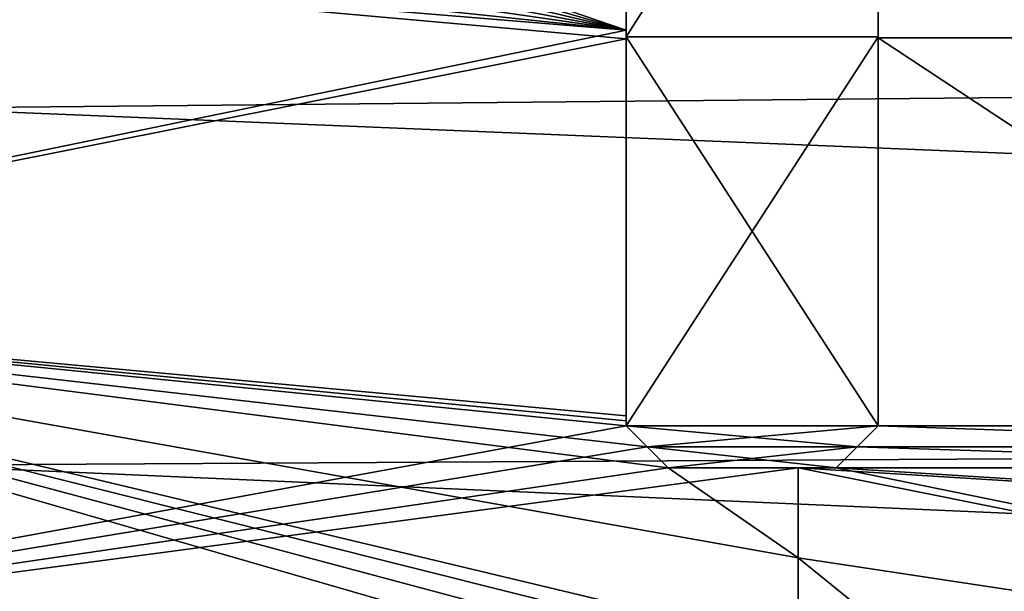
# Model space of a CAD drawing. Header units: metres. Extents: x -31 to 116, y -82 to 82.
# Tile 339 of 656: x 14 to 26, y -21 to -14. Entities that reach past the tile are written whole.
import ezdxf

# ---------------------------------------------------------------- set-up
doc = ezdxf.new("R2010")
doc.units = ezdxf.units.M
doc.layers.add('solid_80000000GA_10_1', color=7, linetype='CONTINUOUS')

msp = doc.modelspace()

# ---------------------------------------------------------------- linework, layer by layer
at = {"layer": 'solid_80000000GA_10_1'}
for points in [[(21, -14.292955, 59.065159), (21, -9.598451, 60.00708), (5.611219, -12.919015, 59.18264)], [(7.8407, -9.693204, -59.816708), (21, -9.506505, -60.021713), (21, -14.186702, -59.090767)], [(12.5, -10.777929, 57.631008), (103, -9.542365, 60.248993), (103, -14.238694, 59.314892)], [(12.5, -10.777946, -57.631004), (103, -14.238865, -59.31485), (103, -9.542414, -60.248985)], [(21, -9.55534, -63.535469), (21, -14.186702, -59.090767), (21, -9.506505, -60.021713)], [(21, -9.55534, -63.535469), (21, -14.267067, -62.645931), (21, -14.186702, -59.090767)], [(24, -9.556292, -63.535324), (21, -14.267067, -62.645931), (21, -9.55534, -63.535469)], [(21, -14.267084, 62.645927), (24, -14.267067, 62.645931), (24, -9.55534, 63.535469)], [(21, -9.55537, 63.535465), (21, -14.267084, 62.645927), (24, -9.55534, 63.535469)], [(21, -9.55537, 63.535465), (21, -9.598451, 60.00708), (21, -14.267084, 62.645927)], [(24, -14.268104, -62.645687), (21, -14.267067, -62.645931), (24, -9.556292, -63.535324)], [(21, -14.267084, 62.645927), (21, -9.598451, 60.00708), (21, -14.292955, 59.065159)], [(24, -9.55534, 63.535469), (24, -14.267067, 62.645931), (24, -9.566784, 60.064102)], [(24, -14.268104, -62.645687), (24, -9.556292, -63.535324), (24, -9.569173, -60.063721)], [(31, -14.276858, 59.247536), (31, -9.566296, 60.187901), (24, -9.566784, 60.064102)], [(31, -14.276858, 59.247536), (24, -9.566784, 60.064102), (24, -14.277286, 59.121742)], [(24, -14.267067, 62.645931), (24, -14.277286, 59.121742), (24, -9.566784, 60.064102)], [(24, -9.569173, -60.063721), (31, -9.568674, -60.187523), (31, -14.278933, -59.247032)], [(24, -14.279369, -59.121235), (24, -9.569173, -60.063721), (31, -14.278933, -59.247032)], [(24, -14.268104, -62.645687), (24, -9.569173, -60.063721), (24, -14.279369, -59.121235)], [(7.553925, -10.328725, -59.707409), (7.8407, -9.693204, -59.816708), (21, -14.186702, -59.090767)], [(7.218323, -10.940957, -59.594967), (7.553925, -10.328725, -59.707409), (21, -14.186702, -59.090767)], [(12.5, -15.116064, 56.648037), (12.5, -10.777929, 57.631008), (103, -14.238694, 59.314892)], [(12.5, -10.777946, -57.631004), (12.5, -15.116093, -56.648029), (103, -14.238865, -59.31485)], [(6.835936, -11.525805, -59.480965), (7.218323, -10.940957, -59.594967), (21, -14.186702, -59.090767)], [(6.409407, -12.07913, -59.367031), (6.835936, -11.525805, -59.480965), (21, -14.186702, -59.090767)], [(5.941689, -12.597246, -59.254948), (6.409407, -12.07913, -59.367031), (21, -14.186702, -59.090767)], [(5.611217, -12.919017, -59.18264), (5.941689, -12.597246, -59.254948), (21, -14.186702, -59.090767)], [(21, -14.292955, 59.065159), (5.611219, -12.919015, 59.18264), (5.595928, -17.363724, 58.034225)], [(5.595928, -17.363724, -58.034225), (5.611217, -12.919017, -59.18264), (21, -14.186702, -59.090767)], [(5.595928, -17.363724, -58.034225), (21, -14.186702, -59.090767), (21, -18.778936, -57.795624)], [(21, -18.9, 57.756149), (21, -14.292955, 59.065159), (5.595928, -17.363724, 58.034225)], [(12.5, -15.116064, 56.648037), (103, -14.238694, 59.314892), (103, -18.848118, 58.015034)], [(12.5, -15.116093, -56.648029), (103, -18.847979, -58.015087), (103, -14.238865, -59.31485)], [(21, -14.267067, -62.645931), (21, -18.778936, -57.795624), (21, -14.186702, -59.090767)], [(21, -14.267067, -62.645931), (21, -18.9, -61.407269), (21, -18.778936, -57.795624)], [(24, -18.9, -61.407269), (21, -18.9, -61.407269), (21, -14.267067, -62.645931)], [(24, -14.268104, -62.645687), (24, -18.9, -61.407269), (21, -14.267067, -62.645931)], [(21, -18.9, 61.407269), (24, -18.9, 61.407269), (24, -14.267067, 62.645931)], [(21, -14.267084, 62.645927), (21, -18.9, 61.407269), (24, -14.267067, 62.645931)], [(21, -14.267084, 62.645927), (21, -14.292955, 59.065159), (21, -18.9, 57.756149)], [(21, -14.267084, 62.645927), (21, -18.9, 57.756149), (21, -18.9, 61.407269)], [(24, -14.267067, 62.645931), (24, -18.9, 61.407269), (24, -14.277286, 59.121742)], [(24, -14.268104, -62.645687), (24, -14.279369, -59.121235), (24, -18.9, -57.810139)], [(24, -14.268104, -62.645687), (24, -18.9, -57.810139), (24, -18.9, -61.407269)], [(31, -18.9, 57.938675), (31, -14.276858, 59.247536), (24, -14.277286, 59.121742)], [(31, -18.9, 57.938675), (24, -14.277286, 59.121742), (24, -18.9, 57.810139)], [(24, -18.9, 61.407269), (24, -18.9, 57.810139), (24, -14.277286, 59.121742)], [(24, -14.279369, -59.121235), (31, -14.278933, -59.247032), (31, -18.9, -57.938675)], [(24, -18.9, -57.810139), (24, -14.279369, -59.121235), (31, -18.9, -57.938675)], [(12.5, -19.366768, 55.339161), (12.5, -15.116064, 56.648037), (103, -18.848118, 58.015034)], [(12.5, -15.116093, -56.648029), (12.5, -19.366802, -55.339149), (103, -18.847979, -58.015087)], [(5.595928, -17.363724, -58.034225), (21.497269, -21.616346, -56.804199), (20.730347, -21.73646, -56.744804)], [(5.595928, -21.725851, -56.546066), (5.595928, -17.363724, -58.034225), (20.730347, -21.73646, -56.744804)], [(5.595928, -17.363724, -58.034225), (22.27318, -21.548956, -56.8438), (21.497269, -21.616346, -56.804199)], [(5.595928, -17.363724, -58.034225), (23.04767, -21.535427, -56.86322), (22.27318, -21.548956, -56.8438)], [(5.595928, -17.363724, -58.034225), (23.04767, -20.471352, -57.254906), (23.04767, -21.535427, -56.86322)], [(5.595928, -17.363724, -58.034225), (21.5, -19.4, -57.598862), (23.04767, -20.471352, -57.254906)], [(5.595928, -17.363724, -58.034225), (21.250248, -19.150246, -57.678005), (21.5, -19.4, -57.598862)], [(5.595928, -17.363724, -58.034225), (21, -18.9, -57.756149), (21.250248, -19.150246, -57.678005)], [(5.595928, -17.363724, -58.034225), (21, -18.839478, -57.775917), (21, -18.9, -57.756149)], [(5.595928, -17.363724, -58.034225), (21, -18.778936, -57.795624), (21, -18.839478, -57.775917)], [(21, -18.9, 57.756149), (5.595928, -17.363724, 58.034225), (5.595928, -21.725851, 56.546066)], [(12.5, -19.366802, -55.339149), (103, -23.341593, -56.357498), (103, -18.847979, -58.015087)], [(12.5, -19.366768, 55.339161), (103, -18.848118, 58.015034), (103, -23.341688, 56.357452)], [(21, -18.9, -61.407269), (21, -18.839478, -57.775917), (21, -18.778936, -57.795624)], [(21, -18.9, -61.407269), (21, -18.9, -57.756149), (21, -18.839478, -57.775917)], [(21.250086, -19.150085, 57.678059), (21, -18.9, 57.756149), (5.595928, -21.725851, 56.546066)], [(21.5, -19.4, -61.251144), (21.250248, -19.150246, -57.678005), (21, -18.9, -57.756149)], [(21.5, -19.4, -61.251144), (21, -18.9, -57.756149), (21, -18.9, -61.407269)], [(21.5, -19.4, 61.251144), (21, -18.9, 57.756149), (21.250086, -19.150085, 57.678059)], [(21.250181, -19.150181, 61.329708), (21, -18.9, 57.756149), (21.5, -19.4, 61.251144)], [(21, -18.9, 61.407269), (21, -18.9, 57.756149), (21.250181, -19.150181, 61.329708)], [(21.250181, -19.150181, -61.329708), (21.5, -19.4, -61.251144), (21, -18.9, -61.407269)], [(23.749819, -19.150181, -61.329708), (21.250181, -19.150181, -61.329708), (21, -18.9, -61.407269)], [(23.749819, -19.150181, -61.329708), (21, -18.9, -61.407269), (24, -18.9, -61.407269)], [(21, -18.9, 61.407269), (21.250181, -19.150181, 61.329708), (24, -18.9, 61.407269)], [(21.250181, -19.150181, 61.329708), (23.749819, -19.150181, 61.329708), (24, -18.9, 61.407269)], [(23.5, -19.4, -61.251144), (24, -18.9, -57.810139), (23.749899, -19.150099, -57.723175)], [(23.749819, -19.150181, -61.329708), (24, -18.9, -57.810139), (23.5, -19.4, -61.251144)], [(23.5, -19.4, 61.251144), (23.749723, -19.150274, 57.723114), (24, -18.9, 57.810139)], [(24, -18.9, 61.407269), (23.5, -19.4, 61.251144), (24, -18.9, 57.810139)], [(24, -18.9, 61.407269), (23.749819, -19.150181, 61.329708), (23.5, -19.4, 61.251144)], [(31.250088, -19.150087, 57.861095), (24, -18.9, 57.810139), (23.749723, -19.150274, 57.723114)], [(23.749819, -19.150181, -61.329708), (24, -18.9, -61.407269), (24, -18.9, -57.810139)], [(23.749899, -19.150099, -57.723175), (24, -18.9, -57.810139), (31.250242, -19.15024, -57.86105)], [(24, -18.9, -57.810139), (31, -18.9, -57.938675), (31.250242, -19.15024, -57.86105)], [(31.250088, -19.150087, 57.861095), (31, -18.9, 57.938675), (24, -18.9, 57.810139)], [(21.5, -19.4, 57.598862), (21.250086, -19.150085, 57.678059), (5.595928, -21.725851, 56.546066)], [(21.5, -19.4, 61.251144), (21.250086, -19.150085, 57.678059), (21.5, -19.4, 57.598862)], [(23.5, -19.4, -61.251144), (21.5, -19.4, -61.251144), (21.250181, -19.150181, -61.329708)], [(23.749819, -19.150181, -61.329708), (23.5, -19.4, -61.251144), (21.250181, -19.150181, -61.329708)], [(21.250181, -19.150181, 61.329708), (21.5, -19.4, 61.251144), (23.749819, -19.150181, 61.329708)], [(21.5, -19.4, -61.251144), (21.5, -19.4, -57.598862), (21.250248, -19.150246, -57.678005)], [(23.749819, -19.150181, 61.329708), (21.5, -19.4, 61.251144), (23.5, -19.4, 61.251144)], [(23.5, -19.4, -57.635067), (23.749899, -19.150099, -57.723175), (31.5, -19.4, -57.782387)], [(23.5, -19.4, -61.251144), (23.749899, -19.150099, -57.723175), (23.5, -19.4, -57.635067)], [(31.5, -19.4, 57.782387), (23.749723, -19.150274, 57.723114), (23.5, -19.4, 57.635067)], [(23.5, -19.4, 61.251144), (23.5, -19.4, 57.635067), (23.749723, -19.150274, 57.723114)], [(31.5, -19.4, 57.782387), (31.250088, -19.150087, 57.861095), (23.749723, -19.150274, 57.723114)], [(23.749899, -19.150099, -57.723175), (31.250242, -19.15024, -57.86105), (31.5, -19.4, -57.782387)], [(23.04767, -19.4, 57.626736), (21.5, -19.4, 57.598862), (5.595928, -21.725851, 56.546066)], [(23.04767, -23.726908, 55.984234), (23.04767, -19.4, 57.626736), (5.595928, -21.725851, 56.546066)], [(12.5, -23.5058, 53.711929), (12.5, -19.366768, 55.339161), (103, -23.341688, 56.357452)], [(12.5, -19.366802, -55.339149), (12.5, -23.505836, -53.711914), (103, -23.341593, -56.357498)], [(21.5, -19.4, -57.598862), (23.04767, -19.4, -57.626736), (23.04767, -20.471352, -57.254906)], [(21.5, -19.4, -61.251144), (23.04767, -19.4, -57.626736), (21.5, -19.4, -57.598862)], [(21.5, -19.4, -61.251144), (23.5, -19.4, -57.635067), (23.04767, -19.4, -57.626736)], [(23.5, -19.4, 61.251144), (21.5, -19.4, 57.598862), (23.04767, -19.4, 57.626736)], [(23.5, -19.4, 61.251144), (21.5, -19.4, 61.251144), (21.5, -19.4, 57.598862)], [(23.5, -19.4, -61.251144), (23.5, -19.4, -57.635067), (21.5, -19.4, -61.251144)], [(44.944008, -23.786966, -56.373806), (23.04767, -20.471352, -57.254906), (23.04767, -19.4, -57.626736)], [(44.944008, -23.786966, -56.373806), (23.04767, -19.4, -57.626736), (23.5, -19.4, -57.635067)], [(23.04767, -19.4, 57.626736), (23.5, -19.4, 57.635067), (23.5, -19.4, 61.251144)], [(44.944008, -20.75223, 57.56015), (23.04767, -19.4, 57.626736), (23.04767, -23.726908, 55.984234)], [(44.944008, -20.75223, 57.56015), (23.5, -19.4, 57.635067), (23.04767, -19.4, 57.626736)], [(44.944008, -23.786966, -56.373806), (23.5, -19.4, -57.635067), (31.5, -19.4, -57.782387)], [(31.5, -19.4, 57.782387), (23.5, -19.4, 57.635067), (44.944008, -20.75223, 57.56015)], [(24.505907, -21.656109, -56.844608), (23.04767, -21.535427, -56.86322), (23.04767, -20.471352, -57.254906)], [(44.944008, -23.786966, -56.373806), (24.505907, -21.656109, -56.844608), (23.04767, -20.471352, -57.254906)], [(44.944008, -25.275887, 55.722126), (44.944008, -20.75223, 57.56015), (23.04767, -23.726908, 55.984234)]]:
    msp.add_3dface(points, dxfattribs=at)

doc.saveas('drawing.dxf')
